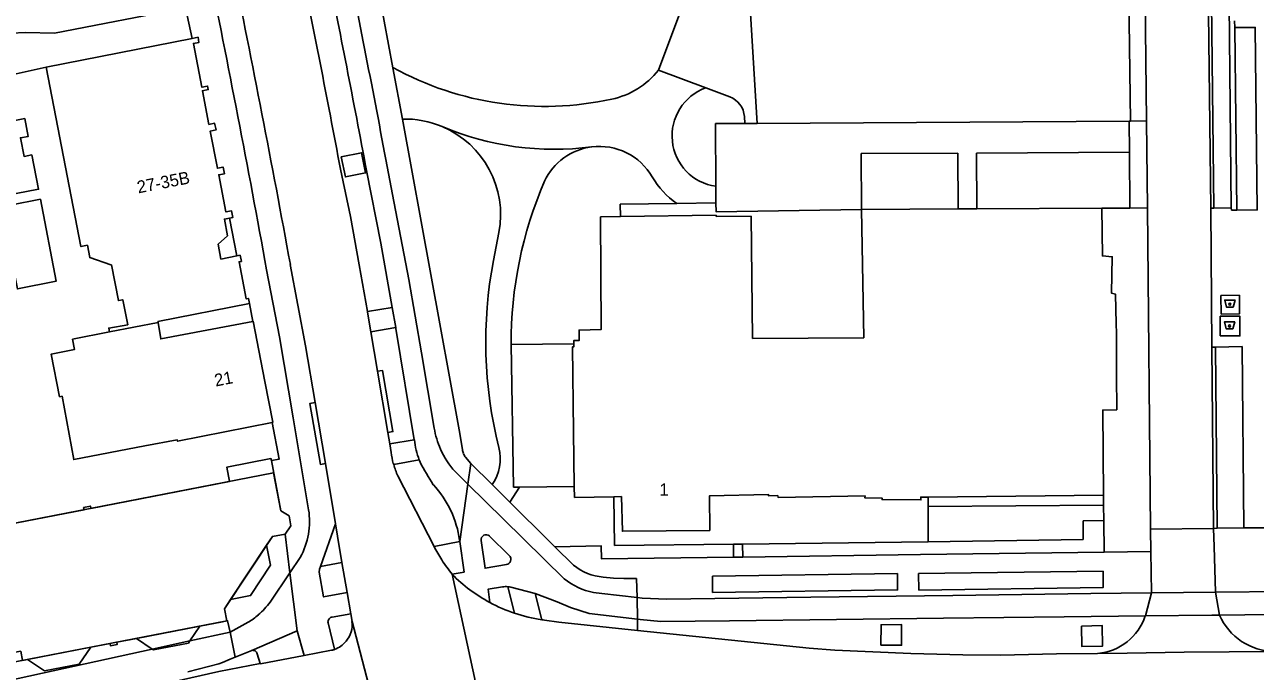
# Model space of a CAD drawing. Extents: x 194485 to 197793, y 468269 to 470822.
# Drawn here: x 194638.3 to 194757.7, y 469431.3 to 469494.1 of the extents above; entities that cross this region are included whole.
import ezdxf

# ---------------------------------------------------------------- set-up
doc = ezdxf.new("R2010")
doc.units = 0
for name, color, linetype in [('BGT begrenzing pand op maaiveld onder overbouw', 7, 'Continuous'), ('BGT grensvlak begroeid terreindeel LR', 7, 'Continuous'), ('BGT grensvlak onbegroeid terreindeel', 7, 'Continuous'), ('BGT grensvlak ondersteunend wegdeel', 7, 'Continuous'), ('BGT grensvlak pand deel overbouw', 7, 'Continuous'), ('BGT grensvlak pand min 1', 7, 'Continuous'), ('BGT grensvlak pand op maaiveld', 7, 'Continuous'), ('BGT grensvlak pand op maaiveld LR', 7, 'Continuous'), ('BGT grensvlak wegdeel', 7, 'Continuous'), ('BGT puntobject bak afval apart plaats', 7, 'Continuous'), ('BGT tekst huisnummerreeks', 7, 'Continuous')]:
    doc.layers.add(name, color=color, linetype=linetype)

msp = doc.modelspace()

# ---------------------------------------------------------------- linework, layer by layer
at = {"layer": 'BGT begrenzing pand op maaiveld onder overbouw'}
for p, q in [((194657.03, 469472.79), (194657.31, 469471.33)), ((194658.85, 469471.63), (194657.31, 469471.33)), ((194658.24, 469438.29), (194661.74, 469443.57)), ((194649.12, 469434.53), (194655.27, 469435.72)), ((194638.55, 469432.49), (194644.67, 469433.67))]:
    msp.add_line(p, q, dxfattribs=at)
msp.add_lwpolyline([(194657.03, 469472.79), (194657.96, 469473.6), (194657.65, 469475.21), (194658.14, 469475.3)], dxfattribs=at)
at = {"layer": 'BGT grensvlak begroeid terreindeel LR'}
for p, q in [((194695.44, 469448.28), (194695.5, 469443.53)), ((194707.03, 469443.67), (194695.5, 469443.53)), ((194725.93, 469443.91), (194707.91, 469443.68))]:
    msp.add_line(p, q, dxfattribs=at)
at = {"layer": 'BGT grensvlak onbegroeid terreindeel'}
for p, q in [((194701.55, 469476.73), (194696.05, 469476.65)), ((194696.05, 469476.65), (194696.07, 469475.45)), ((194674.27, 469464.68), (194671.85, 469464.28)), ((194691.55, 469463.12), (194685.47, 469463.03)), ((194676.07, 469453.8), (194673.69, 469453.39)), ((194676.55, 469451.84), (194674.07, 469451.4)), ((194686.28, 469449.2), (194691.58, 469449.26))]:
    msp.add_line(p, q, dxfattribs=at)
for points in [[(194721.34, 469433.86), (194723.35, 469433.87), (194723.34, 469435.87), (194721.36, 469435.86), (194721.34, 469433.86)], [(194740.79, 469435.73), (194740.85, 469433.74), (194742.85, 469433.78), (194742.82, 469435.77), (194740.79, 469435.73)]]:
    msp.add_lwpolyline(points, dxfattribs=at)
at = {"layer": 'BGT grensvlak ondersteunend wegdeel'}
for p, q in [((194725.94, 469448.24), (194725.94, 469447.34)), ((194697.71, 469436.4), (194697.73, 469435.3))]:
    msp.add_line(p, q, dxfattribs=at)
at = {"layer": 'BGT grensvlak pand deel overbouw'}
for p, q in [((194658.85, 469471.63), (194658.14, 469475.3)), ((194654.3, 469434.29), (194655.27, 469435.72)), ((194649.12, 469434.53), (194650.65, 469433.49))]:
    msp.add_line(p, q, dxfattribs=at)
for points in [[(194658.24, 469438.29), (194660.18, 469438.68), (194662.13, 469441.63), (194661.74, 469443.57)], [(194638.55, 469432.49), (194640.19, 469431.38), (194643.56, 469432.03), (194644.67, 469433.67)], [(194650.65, 469433.49), (194650.76, 469433.42), (194654.16, 469434.08), (194654.3, 469434.29)]]:
    msp.add_lwpolyline(points, dxfattribs=at)
at = {"layer": 'BGT grensvlak pand min 1'}
msp.add_lwpolyline([(194600.54, 469425.14), (194657.87, 469436.23), (194657.64, 469437.39), (194662.3, 469444.43), (194663.53, 469444.64), (194664.1, 469445.45), (194663.92, 469446.41), (194663.11, 469446.92), (194662.42, 469450.59), (194619.66, 469442.27), (194619.26, 469444.32), (194597.68, 469440.12), (194600.54, 469425.14)], dxfattribs=at)
at = {"layer": 'BGT grensvlak pand op maaiveld'}
for p, q in [((194640.36, 469489.95), (194654.51, 469492.73)), ((194719.46, 469476.14), (194728.85, 469476.19)), ((194728.85, 469476.19), (194730.65, 469476.2)), ((194730.65, 469476.2), (194742.77, 469476.27)), ((194694.12, 469475.42), (194696.07, 469475.45)), ((194646.63, 469470.76), (194646.68, 469470.77)), ((194646.5, 469464.27), (194642.9, 469463.57)), ((194744.17, 469465.06), (194744.19, 469464.15)), ((194744.19, 469464.15), (194744.21, 469460.06)), ((194744.21, 469460.06), (194744.22, 469456.69)), ((194691.58, 469449.26), (194691.51, 469454.61)), ((194691.6, 469448.19), (194691.58, 469449.26)), ((194691.6, 469448.19), (194695.44, 469448.28)), ((194725.94, 469448.24), (194742.94, 469448.43)), ((194655.27, 469435.72), (194657.47, 469436.15)), ((194657.47, 469436.15), (194657.87, 469436.23))]:
    msp.add_line(p, q, dxfattribs=at)
for points in [[(194658.14, 469475.3), (194658.46, 469475.36), (194658.34, 469476), (194657.79, 469475.9), (194657.1, 469479.51), (194657.64, 469479.61), (194657.52, 469480.26), (194656.97, 469480.15), (194656.27, 469483.75), (194656.83, 469483.86), (194656.7, 469484.51), (194656.15, 469484.4), (194655.52, 469487.67), (194656.07, 469487.77), (194656.01, 469488.11), (194655.46, 469488), (194654.64, 469492.25), (194655.18, 469492.35), (194655.09, 469492.85), (194654.51, 469492.73)], [(194646.63, 469470.76), (194644.58, 469471.48), (194644.35, 469472.68), (194643.73, 469472.55), (194640.36, 469489.95)], [(194629.44, 469483.24), (194638.28, 469484.96), (194638.61, 469483.24), (194637.85, 469483.1), (194638.21, 469481.29), (194638.96, 469481.43), (194639.61, 469478.11), (194630.76, 469476.4), (194629.44, 469483.23)], [(194630.95, 469475.41), (194631.59, 469472.12), (194636.64, 469473.11), (194637.56, 469468.44), (194641.33, 469469.19), (194639.8, 469477.13), (194630.95, 469475.41)], [(194742.77, 469476.27), (194742.84, 469471.64), (194743.78, 469471.56), (194743.7, 469468.04), (194744.09, 469467.93), (194744.17, 469465.06)], [(194691.55, 469463.12), (194691.54, 469463.43), (194692.06, 469463.42), (194692.05, 469464.45), (194694.2, 469464.49), (194694.12, 469475.42)], [(194696.07, 469475.45), (194705.35, 469475.59), (194705.35, 469475.47)], [(194708.89, 469463.62), (194708.74, 469475.49), (194705.35, 469475.47)], [(194708.89, 469463.62), (194719.67, 469463.7), (194719.46, 469476.14)], [(194658.85, 469471.63), (194659.17, 469471.7), (194659.29, 469471.11), (194659.07, 469471.07), (194659.77, 469467.47), (194659.98, 469467.51), (194660.08, 469467.01)], [(194646.68, 469470.77), (194647.36, 469467.31), (194647.79, 469467.39), (194648.26, 469464.96), (194646.43, 469464.63), (194646.5, 469464.27)], [(194660.08, 469467.01), (194651.19, 469465.28), (194651.21, 469465.18)], [(194651.21, 469465.18), (194651.47, 469463.59), (194660.41, 469465.29)], [(194660.41, 469465.29), (194660.44, 469465.3), (194661.18, 469461.46), (194661.57, 469459.45), (194662.34, 469455.5), (194662.28, 469455.48)], [(194662.28, 469455.48), (194653.11, 469453.66), (194653.07, 469453.78), (194649.91, 469453.2), (194643.03, 469451.88), (194641.9, 469458.02), (194641.65, 469457.98), (194640.84, 469462.12), (194643.11, 469462.57), (194642.9, 469463.57)], [(194691.51, 469454.61), (194691.41, 469462.81), (194691.56, 469462.82), (194691.55, 469463.12)], [(194742.94, 469448.43), (194742.87, 469456.68), (194744.22, 469456.69)], [(194662.2, 469451.8), (194662.16, 469451.97), (194657.88, 469451.14), (194658.15, 469449.76), (194644.7, 469447.14), (194644.65, 469447.37), (194643.99, 469447.24), (194644.03, 469447.01), (194637.5, 469445.75)], [(194663.53, 469444.64), (194664.1, 469445.45), (194663.92, 469446.41), (194663.11, 469446.92), (194662.2, 469451.8)], [(194695.44, 469448.28), (194696.17, 469448.29), (194696.26, 469444.92), (194704.74, 469445.01), (194704.7, 469448.36), (194710.45, 469448.48), (194710.43, 469448.37), (194711.33, 469448.38), (194711.36, 469448.2), (194719.81, 469448.36), (194719.78, 469448.17), (194721.48, 469448.13), (194721.46, 469447.99), (194725.22, 469447.97), (194725.21, 469448.24), (194725.94, 469448.24)], [(194661.74, 469443.57), (194662.3, 469444.43), (194663.53, 469444.64)], [(194657.87, 469436.23), (194657.64, 469437.39), (194658.24, 469438.29)], [(194644.67, 469433.67), (194646.55, 469434.04), (194646.59, 469433.81), (194647.25, 469433.94), (194647.2, 469434.16), (194649.12, 469434.53)], [(194630.51, 469430.93), (194630.97, 469431.02), (194630.8, 469431.91), (194631.51, 469432.04), (194632.32, 469432.2), (194632.36, 469431.99), (194632.75, 469432.06), (194632.71, 469432.28), (194635.69, 469432.86), (194635.73, 469432.64), (194636.11, 469432.72), (194636.07, 469432.93), (194636.46, 469433.01), (194636.51, 469432.79), (194636.89, 469432.87), (194636.85, 469433.09), (194637.33, 469433.18), (194637.88, 469433.29), (194638.05, 469432.39), (194638.55, 469432.49)]]:
    msp.add_lwpolyline(points, dxfattribs=at)
at = {"layer": 'BGT grensvlak pand op maaiveld LR'}
msp.add_line((194651.21, 469465.18), (194646.5, 469464.27), dxfattribs=at)
at = {"layer": 'BGT grensvlak wegdeel'}
for p, q in [((194745.55, 469484.71), (194744.92, 469536.6)), ((194653.87, 469495.71), (194654.51, 469492.73)), ((194702.14, 469495.96), (194699.77, 469489.66)), ((194708.61, 469496.21), (194709.34, 469484.5)), ((194755.66, 469494.44), (194755.69, 469493.79)), ((194632.52, 469493.03), (194638.34, 469493.31)), ((194755.69, 469493.79), (194755.86, 469476.07)), ((194637.43, 469489.32), (194640.36, 469489.95)), ((194674.91, 469484.92), (194674, 469489.9)), ((194699.77, 469489.66), (194704.34, 469487.95)), ((194706.68, 469487.07), (194704.34, 469487.95)), ((194680.42, 469454.77), (194674.91, 469484.92)), ((194708.14, 469484.49), (194708.1, 469485.15)), ((194745.44, 469484.7), (194709.34, 469484.5)), ((194745.55, 469484.71), (194745.44, 469484.7)), ((194745.44, 469484.7), (194745.46, 469481.7)), ((194747.11, 469484.73), (194745.55, 469484.71)), ((194747.11, 469484.73), (194747.2, 469476.29)), ((194708.14, 469484.49), (194705.3, 469484.48)), ((194705.3, 469484.48), (194705.33, 469478.39)), ((194709.34, 469484.5), (194708.14, 469484.49)), ((194719.43, 469481.56), (194728.82, 469481.61)), ((194719.46, 469476.14), (194719.43, 469481.56)), ((194728.82, 469481.61), (194728.85, 469476.19)), ((194730.62, 469481.62), (194745.46, 469481.7)), ((194730.65, 469476.2), (194730.62, 469481.62)), ((194745.46, 469481.7), (194745.49, 469476.28)), ((194705.34, 469476.79), (194705.33, 469478.39)), ((194701.55, 469476.73), (194705.34, 469476.79)), ((194745.49, 469476.28), (194742.77, 469476.27)), ((194745.49, 469476.28), (194747.2, 469476.29)), ((194747.2, 469476.29), (194747.49, 469445.12)), ((194753.46, 469462.78), (194753.35, 469476.27)), ((194753.35, 469476.27), (194753.66, 469476.27)), ((194753.66, 469476.27), (194755.33, 469476.3)), ((194683.75, 469471.18), (194684.27, 469473.92)), ((194660.41, 469465.29), (194660.08, 469467.01)), ((194671.52, 469466.24), (194673.93, 469466.64)), ((194673.93, 469466.64), (194674.27, 469464.68)), ((194685.69, 469449.19), (194685.47, 469463.03)), ((194753.79, 469462.8), (194753.46, 469462.78)), ((194753.6, 469445.2), (194753.46, 469462.78)), ((194756.39, 469462.85), (194753.79, 469462.8)), ((194753.96, 469445.24), (194753.79, 469462.8)), ((194756.56, 469445.25), (194756.39, 469462.85)), ((194672.51, 469460.45), (194673.51, 469454.52)), ((194667.46, 469451.5), (194666.45, 469457.41)), ((194680.42, 469454.77), (194680.74, 469452.85)), ((194673.51, 469454.52), (194673.69, 469453.39)), ((194673.69, 469453.39), (194673.82, 469452.56)), ((194667.46, 469451.5), (194668.42, 469445.64)), ((194674.07, 469451.4), (194674.04, 469451.49)), ((194676.55, 469451.84), (194676.64, 469451.62)), ((194681.05, 469452.11), (194681.55, 469451.5)), ((194681.27, 469449.49), (194681.55, 469451.5)), ((194681.55, 469451.5), (194683.62, 469449.45)), ((194677.99, 469443.44), (194674.47, 469450.3)), ((194680.03, 469450.71), (194681.27, 469449.49)), ((194680.48, 469443.92), (194681.27, 469449.49)), ((194683.62, 469449.45), (194685.34, 469447.74)), ((194686.28, 469449.2), (194685.34, 469447.74)), ((194686.28, 469449.2), (194685.69, 469449.19)), ((194742.94, 469448.43), (194742.94, 469447.45)), ((194725.94, 469447.34), (194725.93, 469443.91)), ((194742.94, 469447.45), (194725.94, 469447.34)), ((194742.94, 469447.45), (194742.96, 469445.98)), ((194666.97, 469441.52), (194668.42, 469445.64)), ((194740.95, 469444.11), (194740.96, 469445.94)), ((194740.96, 469445.94), (194742.96, 469445.98)), ((194742.96, 469445.98), (194743.01, 469442.9)), ((194747.49, 469445.12), (194753.6, 469445.2)), ((194747.49, 469445.12), (194747.54, 469442.96)), ((194753.6, 469445.2), (194753.96, 469445.24)), ((194753.69, 469443.45), (194753.6, 469445.2)), ((194753.96, 469445.24), (194756.56, 469445.25)), ((194756.56, 469445.25), (194758.75, 469445.26)), ((194663.99, 469440.89), (194663.53, 469444.64)), ((194680.46, 469444.04), (194680.48, 469443.92)), ((194683.36, 469444.46), (194685.29, 469442.58)), ((194725.93, 469443.91), (194740.95, 469444.11)), ((194677.99, 469443.44), (194680.48, 469443.92)), ((194689.72, 469443.41), (194691.52, 469441.65)), ((194707.91, 469443.68), (194707.03, 469443.67)), ((194707.05, 469442.41), (194707.03, 469443.67)), ((194707.94, 469442.42), (194707.91, 469443.68)), ((194743.01, 469442.9), (194725.19, 469442.68)), ((194747.54, 469442.96), (194743.01, 469442.9)), ((194747.54, 469442.96), (194747.58, 469438.94)), ((194753.82, 469439.02), (194753.69, 469443.45)), ((194663.99, 469440.89), (194665.01, 469442.39)), ((194666.97, 469441.52), (194669.05, 469441.9)), ((194669.05, 469441.9), (194669.55, 469438.97)), ((194707.94, 469442.42), (194707.05, 469442.41)), ((194725.19, 469442.68), (194707.94, 469442.42)), ((194662.07, 469438.06), (194663.99, 469440.89)), ((194664.69, 469435.25), (194663.99, 469440.89)), ((194679.73, 469440.75), (194682.36, 469428.64)), ((194695.41, 469440.38), (194694.41, 469440.47)), ((194696.4, 469440.33), (194695.41, 469440.38)), ((194685.16, 469439.54), (194685.79, 469436.97)), ((194685.45, 469439.49), (194687.8, 469438.9)), ((194697.62, 469440.34), (194696.4, 469440.33)), ((194697.68, 469438.5), (194697.62, 469440.34)), ((194669.55, 469438.97), (194669.9, 469436.91)), ((194687.8, 469438.9), (194688.43, 469436.33)), ((194693.47, 469438.98), (194694.25, 469438.87)), ((194694.25, 469438.87), (194697.68, 469438.5)), ((194697.68, 469438.5), (194697.71, 469436.4)), ((194747, 469436.71), (194747.58, 469438.94)), ((194753.82, 469439.02), (194747.58, 469438.94)), ((194754.18, 469436.79), (194753.82, 469439.02)), ((194668.1, 469436.6), (194669.9, 469436.91)), ((194670.03, 469436.18), (194669.9, 469436.91)), ((194658.2, 469435.14), (194659.96, 469436.09)), ((194668.34, 469433.47), (194667.7, 469436.03)), ((194672.25, 469427.78), (194670.03, 469436.18)), ((194688.69, 469436.3), (194690.08, 469436.11)), ((194690.08, 469436.11), (194697.73, 469435.3)), ((194654.3, 469434.29), (194658.2, 469435.14)), ((194658.7, 469432.71), (194658.2, 469435.14)), ((194660.31, 469433.37), (194664.69, 469435.25)), ((194664.69, 469435.25), (194665.4, 469432.88)), ((194625.83, 469428.08), (194650.65, 469433.49)), ((194650.65, 469433.49), (194654.3, 469434.29)), ((194658.7, 469432.71), (194660.31, 469433.37)), ((194668.05, 469433.38), (194665.4, 469432.88)), ((194658.22, 469432.51), (194658.7, 469432.71)), ((194661.1, 469432.08), (194660.83, 469433.04)), ((194742.37, 469433.07), (194738.39, 469433.02))]:
    msp.add_line(p, q, dxfattribs=at)
for points in [[(194746.57, 469536.61), (194746.7, 469521.94), (194746.94, 469499.55), (194747.11, 469484.73)], [(194753.35, 469476.27), (194752.93, 469511.47), (194752.75, 469530.37)], [(194753.66, 469476.27), (194753.43, 469496.23), (194753.22, 469511.39), (194753.08, 469530.39)], [(194755.33, 469476.3), (194755.13, 469496.06), (194754.96, 469511.4), (194754.76, 469530.42)], [(194672.33, 469498.85), (194673.16, 469494.42), (194674, 469489.9)], [(194638.34, 469493.31), (194641.16, 469493.24), (194653.87, 469495.71)], [(194755.69, 469493.79), (194757.67, 469493.8), (194757.85, 469476.1), (194755.86, 469476.07)], [(194668.99, 469481.26), (194669.39, 469479.3), (194671.35, 469479.69), (194670.96, 469481.65), (194668.99, 469481.26)], [(194671.43, 469479.93), (194672.81, 469472.89), (194673.93, 469466.64)], [(194671.52, 469466.24), (194670.72, 469470.76), (194669.88, 469475.46), (194669.03, 469479.43)], [(194673.94, 469477.61), (194675.54, 469469.35), (194676.77, 469462.25), (194678.01, 469454.94)], [(194719.46, 469476.14), (194705.35, 469475.92), (194705.34, 469476.79)], [(194755.86, 469476.07), (194755.36, 469476.09), (194755.33, 469476.3)], [(194665.82, 469447.01), (194664.32, 469455.94), (194663, 469463.8), (194661.74, 469470.28)], [(194664.04, 469470.79), (194665.52, 469462.91), (194666.45, 469457.41)], [(194754.35, 469465.99), (194754.33, 469467.79), (194756.12, 469467.82), (194756.15, 469466.02), (194754.35, 469465.99)], [(194671.85, 469464.28), (194671.52, 469466.19), (194671.52, 469466.24)], [(194754.26, 469463.87), (194754.26, 469465.79), (194756.18, 469465.78), (194756.18, 469463.87), (194754.26, 469463.87)], [(194671.85, 469464.28), (194672.5, 469460.46), (194672.51, 469460.45)], [(194676.07, 469453.8), (194674.29, 469464.59), (194674.27, 469464.68)], [(194673.51, 469454.52), (194673.99, 469454.6), (194673, 469460.52), (194672.51, 469460.45)], [(194667.46, 469451.5), (194666.96, 469451.41), (194665.95, 469457.32), (194666.45, 469457.41)], [(194662.28, 469455.48), (194662.96, 469451.93), (194662.2, 469451.8)], [(194690.61, 469440.32), (194684.72, 469446.1), (194681.27, 469449.49)], [(194685.34, 469447.74), (194689.22, 469443.9), (194689.72, 469443.41)], [(194669.05, 469441.9), (194668.62, 469444.46), (194668.42, 469445.64)], [(194682.55, 469444.02), (194682.94, 469441.33), (194685, 469441.7)], [(194680.48, 469443.92), (194680.9, 469440.97), (194679.73, 469440.75)], [(194707.05, 469442.41), (194694.23, 469442.26), (194694.21, 469443.51), (194689.72, 469443.41)], [(194669.55, 469438.97), (194667.27, 469438.55), (194666.84, 469440.96), (194666.88, 469441.26), (194666.97, 469441.52)], [(194704.99, 469438.97), (194705.01, 469440.56), (194722.94, 469440.81), (194722.96, 469439.23), (194704.99, 469438.97)], [(194725.01, 469439.22), (194725, 469440.81), (194742.9, 469441.04), (194742.92, 469439.47), (194725.01, 469439.22)], [(194684.63, 469439.52), (194683.23, 469439.29), (194683.4, 469438)], [(194851.16, 469440.19), (194843.12, 469440.08), (194829.02, 469439.91), (194818.27, 469439.78), (194806.72, 469439.64), (194795.8, 469439.51), (194784.85, 469439.36), (194774.36, 469439.24), (194766.93, 469439.16), (194753.82, 469439.02)], [(194687.8, 469438.9), (194689.92, 469438.07), (194691.21, 469437.52), (194693.05, 469436.94), (194697.71, 469436.4)], [(194747.58, 469438.94), (194741.72, 469438.87), (194728.32, 469438.69), (194714.53, 469438.52), (194700.57, 469438.34), (194698.18, 469438.44), (194697.68, 469438.5)], [(194754.18, 469436.79), (194753.46, 469436.78), (194747, 469436.71)], [(194766.95, 469436.95), (194764.06, 469436.92), (194754.18, 469436.79)], [(194658.2, 469435.14), (194657.96, 469436.24), (194657.87, 469436.23)], [(194747, 469436.71), (194739.11, 469436.63), (194727.41, 469436.48), (194706.66, 469436.22), (194700, 469436.17), (194697.97, 469436.37), (194697.71, 469436.4)], [(194697.73, 469435.3), (194714.37, 469433.57), (194716.87, 469433.38), (194724.23, 469433.06), (194729.3, 469432.93), (194732.93, 469432.91), (194738.39, 469433.02)], [(194759.51, 469433.27), (194750.75, 469433.18), (194745.25, 469433.09), (194742.37, 469433.07)], [(194652.69, 469430.3), (194657.12, 469431.31), (194661.1, 469432.08)], [(194654.11, 469431.28), (194657.09, 469432.07), (194657.46, 469432.19), (194658.22, 469432.51)], [(194665.4, 469432.88), (194661.15, 469432.07), (194661.1, 469432.08)]]:
    msp.add_lwpolyline(points, dxfattribs=at)
for centre, radius, start, end in [((193254.88, 469214.25), 1429.97, 10.31407, 11.52704), ((193154.39, 469193.29), 1534.95, 10.41587, 11.52641), ((193257.84, 469215.08), 1435.73, 10.60973, 11.44611), ((193374.99, 469238.04), 1318.81, 10.56905, 11.45714), ((193382.78, 469238.86), 1313.05, 10.47636, 11.43342), ((194688.67, 469516.58), 30.44, 241.1935, 282.4374), ((194693.49, 469494.71), 8.06, 282.4301, 321.1739), ((194706.03, 469483.29), 4.95, 110.0042, 261.8621), ((194705.9, 469485.01), 2.2, 3.6087, 69.3834), ((194675.17, 469475.65), 9.27, 67.0677, 91.6072), ((194689.66, 469509.89), 27.91, 247.0686, 277.4501), ((194675.17, 469475.65), 9.27, 349.201, 67.062), ((194694.04, 469476.37), 5.9, 97.458, 154.6505), ((194694.04, 469476.36), 5.9, 29.834, 97.4494), ((194724.72, 469463.28), 39.25, 156.5637, 180.3737), ((194706.01, 469483.28), 7.92, 210.1288, 235.7128), ((194724.68, 469463.29), 41.68, 169.0899, 194.2267), ((194686.04, 469456.19), 8.13, 188.8358, 203.9945), ((194684.64, 469454.86), 8.63, 187.0756, 200.5012), ((194682.57, 469453.83), 8.85, 188.2445, 195.3221), ((194686.06, 469456.2), 8.15, 203.9791, 222.3382), ((194682.32, 469453.09), 1.6, 188.4252, 203.3899), ((194682.33, 469453.06), 1.6, 202.3884, 216.486), ((194680.02, 469451.97), 4.39, 325.0696, 14.1943), ((194682.42, 469453.8), 8.69, 196.0445, 203.7455), ((194715.91, 469473.21), 44.82, 208.7889, 212.0299), ((194670.51, 469442.65), 10.05, 25.1448, 42.4975), ((194658.59, 469445.89), 7.31, 350.2675, 8.7573), ((194670.56, 469442.67), 10, 7.9188, 25.1835), ((194658.54, 469445.91), 7.36, 331.4506, 350.1993), ((194683.03, 469444.1), 0.487, 119.6144, 189.9942), ((194683.03, 469444.11), 0.485, 47.5477, 119.5498), ((194692.86, 469451.17), 16.76, 207.4604, 212.5542), ((194692.44, 469450.92), 16.27, 212.6063, 218.6478), ((194684.94, 469442.2), 0.507, 276.1298, 340.6605), ((194684.94, 469442.21), 0.507, 340.16, 46.9671), ((194694.79, 469445.58), 5.12, 230.1866, 265.741), ((194690.7, 469451.57), 15.4, 224.6035, 241.7366), ((194684.96, 469437.53), 2.02, 84.2683, 99.5642), ((194684.93, 469437.39), 2.17, 76.2182, 83.8805), ((194694.7, 469445.34), 6.48, 230.8347, 259.0394), ((194656.04, 469442.43), 7.45, 311.0808, 324.0654), ((194690.71, 469451.59), 15.42, 241.7407, 251.4168), ((194656.09, 469442.36), 7.37, 301.6951, 311.1377), ((194690.71, 469451.61), 15.44, 251.4381, 261.5327), ((194759.6, 469439.18), 5.92, 203.8514, 269.1717), ((194668.18, 469436.12), 0.485, 139.9946, 190.7984), ((194668.17, 469436.13), 0.473, 97.8363, 140.2403), ((194667.47, 469435.89), 2.57, 320.2894, 6.3992), ((194690.56, 469450.88), 14.7, 261.6831, 262.6863), ((194741.94, 469438.38), 5.32, 274.5797, 341.7828), ((194660.37, 469432.9), 0.477, 59.1625, 97.8624), ((194660.37, 469432.9), 0.484, 17.0361, 59.2045), ((194667.49, 469435.83), 2.52, 282.7645, 289.6957), ((194667.48, 469435.88), 2.56, 289.539, 320.3416)]:
    msp.add_arc(centre, radius, start, end, dxfattribs=at)
at = {"layer": 'BGT puntobject bak afval apart plaats'}
for points in [[(194755.52, 469466.67), (194755.7, 469467.35), (194754.7, 469467.35), (194754.87, 469466.67)], [(194755.49, 469464.57), (194755.67, 469465.24), (194754.67, 469465.24), (194754.84, 469464.57)]]:
    msp.add_lwpolyline(points, close=True, dxfattribs=at)
for centre in [(194755.2, 469466.95), (194755.17, 469464.84)]:
    msp.add_circle(centre, 0.1, dxfattribs=at)
for centre, start, end in [((194755.2, 469466.95), 0, 180), ((194755.2, 469466.95), 180, 0), ((194755.17, 469464.84), 0, 180), ((194755.17, 469464.84), 180, 0)]:
    msp.add_arc(centre, 0.1, start, end, dxfattribs=at)

# ---------------------------------------------------------------- texts
at = {"layer": 'BGT tekst huisnummerreeks'}
for s, rotation, p in [('27-35B', 11, (194649.29, 469477.7)), ('21', 11, (194656.8, 469458.96)), ('1', 0.6, (194699.86, 469448.36))]:
    msp.add_text(s, height=1.2, rotation=rotation, dxfattribs=at).set_placement(p)

doc.saveas('drawing.dxf')
